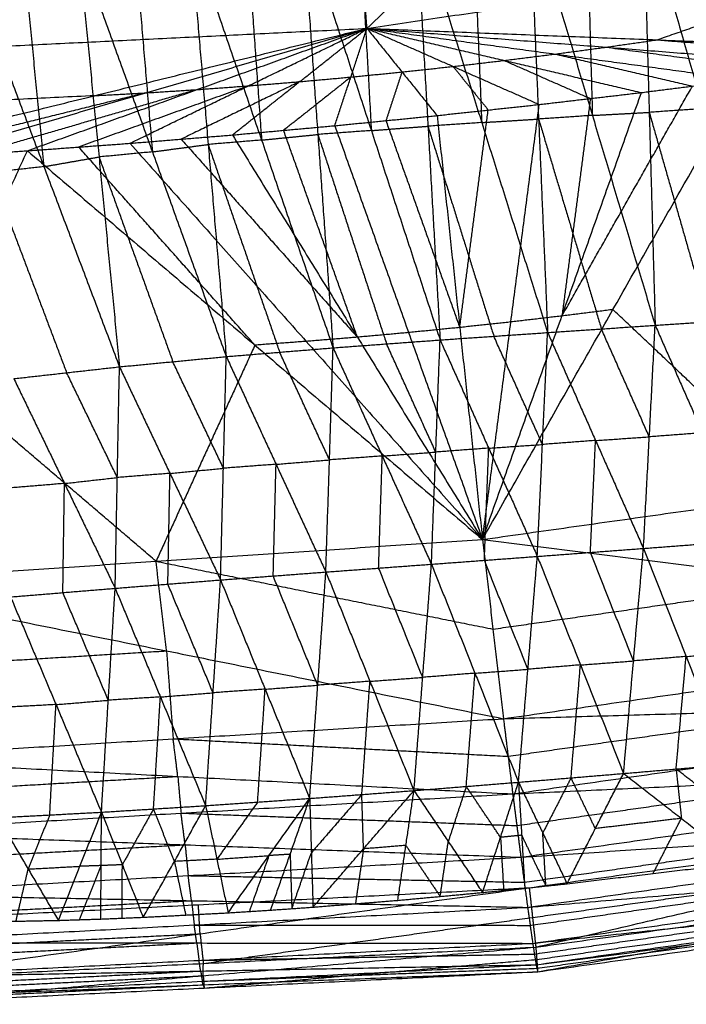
# Model space of a CAD drawing. Header units: millimetres. Extents: x -106 to 110, y -96 to 120.
# Tile 446 of 656: x 8.63 to 14.37, y -95.92 to -87.43. Entities that reach past the tile are written whole.
import ezdxf

# ---------------------------------------------------------------- set-up
doc = ezdxf.new("R2010")
doc.units = ezdxf.units.MM
doc.header["$MEASUREMENT"] = 0
doc.layers.add('Default', color=7, linetype='Continuous', true_color=0x000000)

msp = doc.modelspace()

# ---------------------------------------------------------------- linework, layer by layer
at = {"layer": 'Default'}
for points in [[(11.6155, -87.5087, 12.0172), (15.8206, -83.5419, 10.5669), (20.0257, -79.5752, 9.1165)], [(1.8192, -87.9899, 12.0172), (6.3928, -84.4545, 10.5669), (10.9665, -80.919, 9.1165)], [(10.9665, -80.919, 9.1165), (11.291, -84.2138, 10.5669), (11.6155, -87.5087, 12.0172)], [(11.291, -84.2138, 10.5669), (9.0042, -85.9816, 11.292), (6.7173, -87.7493, 12.0172)], [(11.6155, -87.5087, 12.0172), (16.4665, -86.7891, 12.0172), (21.3175, -86.0695, 12.0172)], [(13.5056, -86.4241, 8.9716), (13.5313, -87.3414, 8.906), (13.557, -88.2587, 8.8405)], [(13.995, -86.3975, 8.987), (14.0464, -88.2322, 8.8559), (14.0978, -90.0668, 8.7248)], [(13.995, -86.3975, 8.987), (14.5096, -88.2009, 8.8696), (15.0242, -90.0043, 8.7522)], [(12.037, -86.5106, 8.9332), (12.1413, -88.3519, 8.8146), (12.2456, -90.1931, 8.696)], [(12.037, -86.5106, 8.9332), (12.6044, -88.32, 8.8193), (13.1718, -90.1294, 8.7054)], [(12.5266, -86.4806, 8.9447), (12.5655, -87.4003, 8.882), (12.6044, -88.32, 8.8193)], [(13.0161, -86.4507, 8.9562), (13.094, -88.29, 8.8308), (13.1718, -90.1294, 8.7054)], [(13.0161, -86.4507, 8.9562), (13.557, -88.2587, 8.8405), (14.0978, -90.0668, 8.7248)], [(11.0622, -86.5848, 8.9222), (11.193, -88.4229, 8.8111), (11.3239, -90.2609, 8.7)], [(11.0622, -86.5848, 8.9222), (11.6539, -88.389, 8.8091), (12.2456, -90.1931, 8.696)], [(11.5496, -86.5477, 8.9277), (11.6017, -87.4683, 8.8684), (11.6539, -88.389, 8.8091)], [(10.0931, -86.6814, 8.9271), (10.2486, -88.509, 8.824), (10.4041, -90.3366, 8.7209)], [(10.0931, -86.6814, 8.9271), (10.7085, -88.4711, 8.8136), (11.3239, -90.2609, 8.7)], [(10.5776, -86.6331, 8.9246), (10.6431, -87.5521, 8.8691), (10.7085, -88.4711, 8.8136)], [(9.6128, -86.745, 8.9398), (9.6906, -87.6588, 8.8882), (9.7684, -88.5727, 8.8366)], [(9.1326, -86.8087, 8.9524), (9.3087, -88.6166, 8.8575), (9.4849, -90.4245, 8.7626)], [(9.1326, -86.8087, 8.9524), (9.7684, -88.5727, 8.8366), (10.4041, -90.3366, 8.7209)], [(14.1133, -87.6074, 12.2207), (15.2899, -87.1983, 12.1189), (16.4665, -86.7891, 12.0172)], [(8.658, -86.8922, 8.9776), (8.7461, -87.7962, 8.9301), (8.8342, -88.7001, 8.8827)], [(8.1835, -86.9757, 9.0028), (8.8342, -88.7001, 8.8827), (9.4849, -90.4245, 8.7626)], [(1.8192, -87.9899, 12.0172), (6.7173, -87.7493, 12.0172), (11.6155, -87.5087, 12.0172)], [(6.9244, -88.6685, 12.4242), (9.27, -88.0886, 12.2207), (11.6155, -87.5087, 12.0172)], [(7.8084, -88.6198, 12.4242), (9.7119, -88.0642, 12.2207), (11.6155, -87.5087, 12.0172)], [(8.6919, -88.5633, 12.4242), (10.1537, -88.036, 12.2207), (11.6155, -87.5087, 12.0172)], [(9.5748, -88.499, 12.4242), (10.5952, -88.0038, 12.2207), (11.6155, -87.5087, 12.0172)], [(10.4572, -88.427, 12.4242), (11.0363, -87.9678, 12.2207), (11.6155, -87.5087, 12.0172)], [(11.3389, -88.3472, 12.4242), (11.4772, -87.9279, 12.2207), (11.6155, -87.5087, 12.0172)], [(11.6155, -87.5087, 12.0172), (11.9177, -87.8842, 12.2207), (12.2198, -88.2597, 12.4242)], [(11.6155, -87.5087, 12.0172), (12.3577, -87.8366, 12.2207), (13.1, -88.1644, 12.4242)], [(11.6155, -87.5087, 12.0172), (12.7974, -87.7851, 12.2207), (13.9792, -88.0615, 12.4242)], [(11.6155, -87.5087, 12.0172), (13.2365, -87.7297, 12.2207), (14.8576, -87.9507, 12.4242)], [(11.6155, -87.5087, 12.0172), (13.6752, -87.6705, 12.2207), (15.7349, -87.8323, 12.4242)], [(11.6155, -87.5087, 12.0172), (14.1133, -87.6074, 12.2207), (16.6112, -87.7062, 12.4242)], [(13.6752, -87.6705, 12.2207), (13.8943, -87.639, 12.2207), (14.1133, -87.6074, 12.2207)], [(14.1133, -87.6074, 12.2207), (15.1432, -87.6884, 12.3225), (16.173, -87.7693, 12.4242)], [(13.2365, -87.7297, 12.2207), (13.4559, -87.7001, 12.2207), (13.6752, -87.6705, 12.2207)], [(13.6752, -87.6705, 12.2207), (14.4857, -87.781, 12.3225), (15.2962, -87.8915, 12.4242)], [(12.3577, -87.8366, 12.2207), (12.5776, -87.8108, 12.2207), (12.7974, -87.7851, 12.2207)], [(12.7974, -87.7851, 12.2207), (13.017, -87.7574, 12.2207), (13.2365, -87.7297, 12.2207)], [(12.7974, -87.7851, 12.2207), (13.1685, -87.949, 12.3225), (13.5396, -88.1129, 12.4242)], [(13.2365, -87.7297, 12.2207), (13.8275, -87.8679, 12.3225), (14.4184, -88.0061, 12.4242)], [(11.4772, -87.9279, 12.2207), (11.6974, -87.9061, 12.2207), (11.9177, -87.8842, 12.2207)], [(11.9177, -87.8842, 12.2207), (11.8485, -88.0938, 12.3225), (11.7793, -88.3035, 12.4242)], [(11.9177, -87.8842, 12.2207), (12.1377, -87.8604, 12.2207), (12.3577, -87.8366, 12.2207)], [(12.3577, -87.8366, 12.2207), (12.5088, -88.0243, 12.3225), (12.6599, -88.2121, 12.4242)], [(11.0363, -87.9678, 12.2207), (10.5262, -88.2154, 12.3225), (10.016, -88.463, 12.4242)], [(10.5952, -88.0038, 12.2207), (10.8158, -87.9858, 12.2207), (11.0363, -87.9678, 12.2207)], [(11.4772, -87.9279, 12.2207), (11.1876, -88.1575, 12.3225), (10.898, -88.3871, 12.4242)], [(11.0363, -87.9678, 12.2207), (11.2568, -87.9479, 12.2207), (11.4772, -87.9279, 12.2207)], [(12.6106, -91.9126, 13.7775), (13.7341, -89.9317, 13.1009), (14.8576, -87.9507, 12.4242)], [(13.9792, -88.0615, 12.4242), (14.4184, -88.0061, 12.4242), (14.8576, -87.9507, 12.4242)], [(13.9792, -88.0615, 12.4242), (14.4184, -88.0061, 12.4242), (14.8576, -87.9507, 12.4242)], [(10.1537, -88.036, 12.2207), (9.2019, -88.3138, 12.3225), (8.2501, -88.5915, 12.4242)], [(10.5952, -88.0038, 12.2207), (9.8642, -88.2675, 12.3225), (9.1333, -88.5311, 12.4242)], [(9.7119, -88.0642, 12.2207), (9.9328, -88.0501, 12.2207), (10.1537, -88.036, 12.2207)], [(10.1537, -88.036, 12.2207), (10.3744, -88.0199, 12.2207), (10.5952, -88.0038, 12.2207)], [(13.2949, -89.987, 13.1009), (13.8567, -88.9966, 12.7626), (14.4184, -88.0061, 12.4242)], [(9.27, -88.0886, 12.2207), (6.8209, -88.2089, 12.2207), (4.3718, -88.3292, 12.2207)], [(9.7119, -88.0642, 12.2207), (8.5392, -88.3542, 12.3225), (7.3664, -88.6442, 12.4242)], [(9.27, -88.0886, 12.2207), (9.491, -88.0764, 12.2207), (9.7119, -88.0642, 12.2207)], [(12.6106, -91.9126, 13.7775), (13.2949, -89.987, 13.1009), (13.9792, -88.0615, 12.4242)], [(13.1, -88.1644, 12.4242), (13.5396, -88.1129, 12.4242), (13.9792, -88.0615, 12.4242)], [(13.1, -88.1644, 12.4242), (13.5396, -88.1129, 12.4242), (13.9792, -88.0615, 12.4242)], [(13.5396, -88.1129, 12.4242), (13.4173, -89.05, 12.7626), (13.2949, -89.987, 13.1009)], [(12.2198, -88.2597, 12.4242), (12.6599, -88.2121, 12.4242), (13.1, -88.1644, 12.4242)], [(12.2198, -88.2597, 12.4242), (12.6599, -88.2121, 12.4242), (13.1, -88.1644, 12.4242)], [(12.4152, -90.0862, 13.1009), (12.5375, -89.1491, 12.7626), (12.6599, -88.2121, 12.4242)], [(12.6106, -91.9126, 13.7775), (12.8553, -90.0385, 13.1009), (13.1, -88.1644, 12.4242)], [(14.5096, -88.2009, 8.8696), (14.278, -88.2165, 8.8627), (14.0464, -88.2322, 8.8559)], [(11.3389, -88.3472, 12.4242), (11.7793, -88.3035, 12.4242), (12.2198, -88.2597, 12.4242)], [(11.3389, -88.3472, 12.4242), (11.7793, -88.3035, 12.4242), (12.2198, -88.2597, 12.4242)], [(11.7793, -88.3035, 12.4242), (12.0973, -89.1948, 12.7626), (12.4152, -90.0862, 13.1009)], [(12.2198, -88.2597, 12.4242), (12.4152, -90.0862, 13.1009), (12.6106, -91.9126, 13.7775)], [(12.6044, -88.32, 8.8193), (12.8492, -88.305, 8.8251), (13.094, -88.29, 8.8308)], [(13.557, -88.2587, 8.8405), (13.3255, -88.2744, 8.8356), (13.094, -88.29, 8.8308)], [(13.094, -88.29, 8.8308), (13.3644, -89.1941, 8.7729), (13.6348, -90.0981, 8.7151)], [(13.557, -88.2587, 8.8405), (13.8017, -88.2454, 8.8482), (14.0464, -88.2322, 8.8559)], [(14.0464, -88.2322, 8.8559), (14.3037, -89.1339, 8.7972), (14.561, -90.0356, 8.7385)], [(10.4572, -88.427, 12.4242), (10.898, -88.3871, 12.4242), (11.3389, -88.3472, 12.4242)], [(10.4572, -88.427, 12.4242), (10.898, -88.3871, 12.4242), (11.3389, -88.3472, 12.4242)], [(11.5339, -90.1698, 13.1009), (11.216, -89.2785, 12.7626), (10.898, -88.3871, 12.4242)], [(11.6539, -88.389, 8.8091), (11.4234, -88.4059, 8.8101), (11.193, -88.4229, 8.8111)], [(11.3389, -88.3472, 12.4242), (11.9747, -90.1299, 13.1009), (12.6106, -91.9126, 13.7775)], [(11.6539, -88.389, 8.8091), (11.8976, -88.3704, 8.8119), (12.1413, -88.3519, 8.8146)], [(12.6044, -88.32, 8.8193), (12.3729, -88.3359, 8.817), (12.1413, -88.3519, 8.8146)], [(12.1413, -88.3519, 8.8146), (12.425, -89.2566, 8.7577), (12.7087, -90.1613, 8.7007)], [(9.5748, -88.499, 12.4242), (10.016, -88.463, 12.4242), (10.4572, -88.427, 12.4242)], [(9.5748, -88.499, 12.4242), (10.016, -88.463, 12.4242), (10.4572, -88.427, 12.4242)], [(10.016, -88.463, 12.4242), (10.7749, -89.3164, 12.7626), (11.5339, -90.1698, 13.1009)], [(10.7085, -88.4711, 8.8136), (10.4785, -88.4901, 8.8188), (10.2486, -88.509, 8.824)], [(10.4572, -88.427, 12.4242), (11.5339, -90.1698, 13.1009), (12.6106, -91.9126, 13.7775)], [(10.7085, -88.4711, 8.8136), (10.9507, -88.447, 8.8123), (11.193, -88.4229, 8.8111)], [(11.193, -88.4229, 8.8111), (11.4889, -89.325, 8.7546), (11.7847, -90.227, 8.698)], [(6.9886, -92.2876, 13.7777), (7.8402, -90.4254, 13.101), (8.6919, -88.5633, 12.4242)], [(7.8084, -88.6198, 12.4242), (8.2501, -88.5915, 12.4242), (8.6919, -88.5633, 12.4242)], [(7.8084, -88.6198, 12.4242), (8.2501, -88.5915, 12.4242), (8.6919, -88.5633, 12.4242)], [(8.6919, -88.5633, 12.4242), (9.1333, -88.5311, 12.4242), (9.5748, -88.499, 12.4242)], [(8.6919, -88.5633, 12.4242), (9.1333, -88.5311, 12.4242), (9.5748, -88.499, 12.4242)], [(8.6919, -88.5633, 12.4242), (10.6512, -90.238, 13.1009), (12.6106, -91.9126, 13.7775)], [(10.6512, -90.238, 13.1009), (9.8923, -89.3846, 12.7626), (9.1333, -88.5311, 12.4242)], [(9.5748, -88.499, 12.4242), (11.0927, -90.2058, 13.1009), (12.6106, -91.9126, 13.7775)], [(9.7684, -88.5727, 8.8366), (10.0085, -88.5408, 8.8303), (10.2486, -88.509, 8.824)], [(10.2486, -88.509, 8.824), (10.5563, -89.4039, 8.7672), (10.864, -90.2988, 8.7105)], [(8.8342, -88.7001, 8.8827), (9.0715, -88.6583, 8.8701), (9.3087, -88.6166, 8.8575)], [(9.7684, -88.5727, 8.8366), (9.5386, -88.5946, 8.8471), (9.3087, -88.6166, 8.8575)], [(9.3087, -88.6166, 8.8575), (9.6266, -89.4986, 8.7996), (9.9445, -90.3805, 8.7418)], [(8.8342, -88.7001, 8.8827), (8.6067, -88.7257, 8.8994), (8.3792, -88.7512, 8.9162)], [(8.3792, -88.7512, 8.9162), (8.7045, -89.6134, 8.8561), (9.0299, -90.4756, 8.7961)], [(13.2949, -89.987, 13.1009), (13.0751, -90.0128, 13.1009), (12.8553, -90.0385, 13.1009)], [(13.7341, -89.9317, 13.1009), (13.5145, -89.9594, 13.1009), (13.2949, -89.987, 13.1009)], [(15.4126, -91.5168, 13.7665), (14.5733, -90.7243, 13.4337), (13.7341, -89.9317, 13.1009)], [(14.0978, -90.0668, 8.7248), (14.561, -90.0356, 8.7385), (15.0242, -90.0043, 8.7522)], [(12.4152, -90.0862, 13.1009), (12.195, -90.108, 13.1009), (11.9747, -90.1299, 13.1009)], [(12.8553, -90.0385, 13.1009), (12.6353, -90.0624, 13.1009), (12.4152, -90.0862, 13.1009)], [(13.1718, -90.1294, 8.7054), (13.6348, -90.0981, 8.7151), (14.0978, -90.0668, 8.7248)], [(13.9968, -91.9894, 9.0815), (14.0473, -91.0281, 8.9031), (14.0978, -90.0668, 8.7248)], [(14.0978, -90.0668, 8.7248), (14.5045, -90.9935, 8.9153), (14.9113, -91.9203, 9.1058)], [(11.5339, -90.1698, 13.1009), (11.3133, -90.1878, 13.1009), (11.0927, -90.2058, 13.1009)], [(11.9747, -90.1299, 13.1009), (11.7543, -90.1499, 13.1009), (11.5339, -90.1698, 13.1009)], [(12.2456, -90.1931, 8.696), (12.7087, -90.1613, 8.7007), (13.1718, -90.1294, 8.7054)], [(13.1273, -91.0937, 8.8857), (12.918, -90.6275, 8.7932), (12.7087, -90.1613, 8.7007)], [(13.0828, -92.058, 9.0659), (13.1273, -91.0937, 8.8857), (13.1718, -90.1294, 8.7054)], [(13.1718, -90.1294, 8.7054), (13.5843, -91.0594, 8.8934), (13.9968, -91.9894, 9.0815)], [(14.0473, -91.0281, 8.9031), (13.841, -90.5631, 8.8091), (13.6348, -90.0981, 8.7151)], [(10.6512, -90.238, 13.1009), (10.2254, -91.169, 13.4392), (9.7996, -92.1001, 13.7776)], [(10.4041, -90.3366, 8.7209), (10.864, -90.2988, 8.7105), (11.3239, -90.2609, 8.7)], [(11.0927, -90.2058, 13.1009), (10.872, -90.2219, 13.1009), (10.6512, -90.238, 13.1009)], [(11.2622, -92.1925, 9.0689), (11.293, -91.2267, 8.8845), (11.3239, -90.2609, 8.7)], [(11.3239, -90.2609, 8.7), (11.7847, -90.227, 8.698), (12.2456, -90.1931, 8.696)], [(11.3239, -90.2609, 8.7), (11.7475, -91.1932, 8.8804), (12.171, -92.1254, 9.0609)], [(12.2083, -91.1593, 8.8784), (11.9965, -90.6932, 8.7882), (11.7847, -90.227, 8.698)], [(12.171, -92.1254, 9.0609), (12.2083, -91.1593, 8.8784), (12.2456, -90.1931, 8.696)], [(12.2456, -90.1931, 8.696), (12.6642, -91.1256, 8.881), (13.0828, -92.058, 9.0659)], [(9.4849, -90.4245, 8.7626), (9.9445, -90.3805, 8.7418), (10.4041, -90.3366, 8.7209)], [(10.3551, -92.261, 9.0931), (10.3796, -91.2988, 8.907), (10.4041, -90.3366, 8.7209)], [(10.4041, -90.3366, 8.7209), (10.8332, -91.2646, 8.8949), (11.2622, -92.1925, 9.0689)], [(11.293, -91.2267, 8.8845), (11.0785, -90.7627, 8.7975), (10.864, -90.2988, 8.7105)], [(9.7996, -92.1001, 13.7776), (8.8199, -91.2628, 13.4393), (7.8402, -90.4254, 13.101)], [(8.5749, -90.5267, 8.8295), (9.0299, -90.4756, 8.7961), (9.4849, -90.4245, 8.7626)], [(9.4476, -92.3328, 9.1369), (9.4662, -91.3786, 8.9498), (9.4849, -90.4245, 8.7626)], [(9.4849, -90.4245, 8.7626), (9.92, -91.3427, 8.9279), (10.3551, -92.261, 9.0931)], [(10.3796, -91.2988, 8.907), (10.1621, -90.8397, 8.8244), (9.9445, -90.3805, 8.7418)], [(9.4662, -91.3786, 8.9498), (9.2481, -90.9271, 8.8729), (9.0299, -90.4756, 8.7961)], [(8.5749, -90.5267, 8.8295), (9.0112, -91.4297, 8.9832), (9.4476, -92.3328, 9.1369)], [(13.5843, -91.0594, 8.8934), (13.8158, -91.0438, 8.8983), (14.0473, -91.0281, 8.9031)], [(14.5045, -90.9935, 8.9153), (14.2759, -91.0108, 8.9092), (14.0473, -91.0281, 8.9031)], [(12.6642, -91.1256, 8.881), (12.8957, -91.1096, 8.8833), (13.1273, -91.0937, 8.8857)], [(13.5843, -91.0594, 8.8934), (13.3558, -91.0765, 8.8896), (13.1273, -91.0937, 8.8857)], [(13.5398, -92.0237, 9.0737), (13.562, -91.5415, 8.9836), (13.5843, -91.0594, 8.8934)], [(11.7475, -91.1932, 8.8804), (11.5202, -91.2099, 8.8825), (11.293, -91.2267, 8.8845)], [(11.7166, -92.1589, 9.0649), (11.732, -91.676, 8.9727), (11.7475, -91.1932, 8.8804)], [(11.7475, -91.1932, 8.8804), (11.9779, -91.1762, 8.8794), (12.2083, -91.1593, 8.8784)], [(12.6642, -91.1256, 8.881), (12.4362, -91.1424, 8.8797), (12.2083, -91.1593, 8.8784)], [(12.6106, -91.9126, 13.7775), (15.4126, -91.5168, 13.7665), (18.2146, -91.121, 13.7555)], [(12.6269, -92.0917, 9.0634), (12.6455, -91.6086, 8.9722), (12.6642, -91.1256, 8.881)], [(10.8332, -91.2646, 8.8949), (10.6064, -91.2817, 8.901), (10.3796, -91.2988, 8.907)], [(10.8087, -92.2267, 9.081), (10.8209, -91.7456, 8.988), (10.8332, -91.2646, 8.8949)], [(10.8332, -91.2646, 8.8949), (11.0631, -91.2456, 8.8897), (11.293, -91.2267, 8.8845)], [(9.92, -91.3427, 8.9279), (9.6931, -91.3607, 8.9388), (9.4662, -91.3786, 8.9498)], [(9.9014, -92.2969, 9.115), (9.9107, -91.8198, 9.0214), (9.92, -91.3427, 8.9279)], [(9.92, -91.3427, 8.9279), (10.1498, -91.3207, 8.9174), (10.3796, -91.2988, 8.907)], [(9.0112, -91.4297, 8.9832), (8.7861, -91.4484, 8.9999), (8.5609, -91.4671, 9.0167)], [(8.9973, -92.3701, 9.1703), (9.0043, -91.8999, 9.0768), (9.0112, -91.4297, 8.9832)], [(9.0112, -91.4297, 8.9832), (9.2387, -91.4042, 8.9665), (9.4662, -91.3786, 8.9498)], [(6.9886, -92.2876, 13.7777), (9.7996, -92.1001, 13.7776), (12.6106, -91.9126, 13.7775)], [(12.6106, -91.9126, 13.7775), (12.701, -92.6847, 13.6967), (12.7913, -93.4567, 13.6158)], [(12.6106, -91.9126, 13.7775), (15.5323, -92.2794, 13.6893), (18.4539, -92.6462, 13.601)], [(13.9968, -91.9894, 9.0815), (14.454, -91.9548, 9.0937), (14.9113, -91.9203, 9.1058)], [(13.0828, -92.058, 9.0659), (13.5398, -92.0237, 9.0737), (13.9968, -91.9894, 9.0815)], [(13.9112, -92.9589, 9.4085), (13.7255, -92.4913, 9.2411), (13.5398, -92.0237, 9.0737)], [(13.8256, -93.9283, 9.7355), (13.9112, -92.9589, 9.4085), (13.9968, -91.9894, 9.0815)], [(13.9968, -91.9894, 9.0815), (14.364, -92.9205, 9.4188), (14.7312, -93.8515, 9.7561)], [(9.7996, -92.1001, 13.7776), (11.2503, -92.3924, 13.7371), (12.701, -92.6847, 13.6967)], [(9.8899, -92.8722, 13.6968), (9.8448, -92.4861, 13.7372), (9.7996, -92.1001, 13.7776)], [(11.2622, -92.1925, 9.0689), (11.7166, -92.1589, 9.0649), (12.171, -92.1254, 9.0609)], [(12.0209, -94.0759, 9.7227), (12.096, -93.1006, 9.3918), (12.171, -92.1254, 9.0609)], [(12.171, -92.1254, 9.0609), (12.6269, -92.0917, 9.0634), (13.0828, -92.058, 9.0659)], [(12.171, -92.1254, 9.0609), (12.546, -93.0646, 9.3924), (12.9209, -94.0038, 9.7239)], [(13.0019, -93.0309, 9.3949), (12.8144, -92.5613, 9.2292), (12.6269, -92.0917, 9.0634)], [(12.9209, -94.0038, 9.7239), (13.0019, -93.0309, 9.3949), (13.0828, -92.058, 9.0659)], [(13.0828, -92.058, 9.0659), (13.4542, -92.9932, 9.4007), (13.8256, -93.9283, 9.7355)], [(10.3551, -92.261, 9.0931), (10.8087, -92.2267, 9.081), (11.2622, -92.1925, 9.0689)], [(11.1228, -94.1434, 9.7336), (11.1925, -93.168, 9.4013), (11.2622, -92.1925, 9.0689)], [(11.2622, -92.1925, 9.0689), (11.6416, -93.1342, 9.3958), (12.0209, -94.0759, 9.7227)], [(12.096, -93.1006, 9.3918), (11.9063, -92.6298, 9.2283), (11.7166, -92.1589, 9.0649)], [(6.9886, -92.2876, 13.7777), (9.8899, -92.8722, 13.6968), (12.7913, -93.4567, 13.6158)], [(9.4476, -92.3328, 9.1369), (9.9014, -92.2969, 9.115), (10.3551, -92.261, 9.0931)], [(10.2909, -93.2333, 9.4259), (10.0961, -92.7651, 9.2704), (9.9014, -92.2969, 9.115)], [(10.2267, -94.2057, 9.7587), (10.2909, -93.2333, 9.4259), (10.3551, -92.261, 9.0931)], [(10.3551, -92.261, 9.0931), (10.739, -93.2022, 9.4134), (11.1228, -94.1434, 9.7336)], [(11.1925, -93.168, 9.4013), (11.0006, -92.6973, 9.2411), (10.8087, -92.2267, 9.081)], [(12.701, -92.6847, 13.6967), (14.1166, -92.482, 13.693), (15.5323, -92.2794, 13.6893)], [(8.547, -92.4074, 9.2038), (8.9973, -92.3701, 9.1703), (9.4476, -92.3328, 9.1369)], [(9.3887, -93.2975, 9.4686), (9.193, -92.8338, 9.3195), (8.9973, -92.3701, 9.1703)], [(9.3298, -94.2622, 9.8004), (9.3887, -93.2975, 9.4686), (9.4476, -92.3328, 9.1369)], [(9.4476, -92.3328, 9.1369), (9.8371, -93.2692, 9.4478), (10.2267, -94.2057, 9.7587)], [(8.547, -92.4074, 9.2038), (8.9384, -93.3348, 9.5021), (9.3298, -94.2622, 9.8004)], [(12.7913, -93.4567, 13.6158), (15.6226, -93.0514, 13.6084), (18.4539, -92.6462, 13.601)], [(7.0458, -93.0454, 13.7128), (8.4679, -92.9588, 13.7048), (9.8899, -92.8722, 13.6968)], [(9.8899, -92.8722, 13.6968), (9.9186, -93.2511, 13.6643), (9.9472, -93.63, 13.6319)], [(14.364, -92.9205, 9.4188), (14.5926, -92.9032, 9.4249), (14.8212, -92.8859, 9.431)], [(13.4542, -92.9932, 9.4007), (13.6827, -92.976, 9.4046), (13.9112, -92.9589, 9.4085)], [(14.364, -92.9205, 9.4188), (14.1376, -92.9397, 9.4136), (13.9112, -92.9589, 9.4085)], [(14.2784, -93.8899, 9.7458), (14.3212, -93.4052, 9.5823), (14.364, -92.9205, 9.4188)], [(12.546, -93.0646, 9.3924), (12.321, -93.0826, 9.3921), (12.096, -93.1006, 9.3918)], [(12.4709, -94.0399, 9.7233), (12.5085, -93.5522, 9.5578), (12.546, -93.0646, 9.3924)], [(12.546, -93.0646, 9.3924), (12.7739, -93.0478, 9.3936), (13.0019, -93.0309, 9.3949)], [(13.4542, -92.9932, 9.4007), (13.228, -93.012, 9.3978), (13.0019, -93.0309, 9.3949)], [(13.3733, -93.9661, 9.7297), (13.4138, -93.4796, 9.5652), (13.4542, -92.9932, 9.4007)], [(11.6416, -93.1342, 9.3958), (11.417, -93.1511, 9.3985), (11.1925, -93.168, 9.4013)], [(11.5718, -94.1097, 9.7281), (11.6067, -93.6219, 9.562), (11.6416, -93.1342, 9.3958)], [(11.6416, -93.1342, 9.3958), (11.8688, -93.1174, 9.3938), (12.096, -93.1006, 9.3918)], [(9.8371, -93.2692, 9.4478), (10.064, -93.2513, 9.4368), (10.2909, -93.2333, 9.4259)], [(10.739, -93.2022, 9.4134), (10.5149, -93.2178, 9.4196), (10.2909, -93.2333, 9.4259)], [(10.6747, -94.1746, 9.7461), (10.7068, -93.6884, 9.5797), (10.739, -93.2022, 9.4134)], [(10.739, -93.2022, 9.4134), (10.9657, -93.1851, 9.4073), (11.1925, -93.168, 9.4013)], [(8.9384, -93.3348, 9.5021), (9.1636, -93.3161, 9.4854), (9.3887, -93.2975, 9.4686)], [(9.8371, -93.2692, 9.4478), (9.6129, -93.2834, 9.4582), (9.3887, -93.2975, 9.4686)], [(9.7782, -94.234, 9.7795), (9.8077, -93.7516, 9.6136), (9.8371, -93.2692, 9.4478)], [(12.7913, -93.4567, 13.6158), (15.6727, -93.3733, 13.4693), (18.5542, -93.2899, 13.3228)], [(12.8712, -94.1044, 13.3299), (15.7127, -93.6971, 13.3263), (18.5542, -93.2899, 13.3228)], [(8.9384, -93.3348, 9.5021), (8.7156, -93.3466, 9.5173), (8.4929, -93.3585, 9.5325)], [(8.8843, -94.2858, 9.8308), (8.9113, -93.8103, 9.6665), (8.9384, -93.3348, 9.5021)], [(12.8313, -93.7806, 13.4729), (14.252, -93.5769, 13.4711), (15.6727, -93.3733, 13.4693)], [(7.1031, -93.8032, 13.6479), (9.9472, -93.63, 13.6319), (12.7913, -93.4567, 13.6158)], [(12.7913, -93.4567, 13.6158), (12.8313, -93.7806, 13.4729), (12.8712, -94.1044, 13.3299)], [(9.9472, -93.63, 13.6319), (11.3892, -93.7053, 13.5524), (12.8313, -93.7806, 13.4729)], [(9.9872, -93.9538, 13.4889), (9.9672, -93.7919, 13.5604), (9.9472, -93.63, 13.6319)], [(7.1031, -93.8032, 13.6479), (9.9872, -93.9538, 13.4889), (12.8712, -94.1044, 13.3299)], [(12.8712, -94.1044, 13.3299), (15.7549, -93.9695, 13.1381), (18.6386, -93.8345, 12.9464)], [(12.9413, -94.65, 12.9439), (15.7899, -94.2423, 12.9451), (18.6386, -93.8345, 12.9464)], [(13.8256, -93.9283, 9.7355), (14.2784, -93.8899, 9.7458), (14.7312, -93.8515, 9.7561)], [(14.2784, -93.8899, 9.7458), (14.3007, -94.1026, 9.8423), (14.323, -94.3153, 9.9387)], [(14.7757, -94.2769, 9.949), (14.5271, -94.0834, 9.8474), (14.2784, -93.8899, 9.7458)], [(7.1311, -94.1196, 13.5163), (8.5591, -94.0367, 13.5026), (9.9872, -93.9538, 13.4889)], [(9.9872, -93.9538, 13.4889), (10.0012, -94.112, 13.4231), (10.0152, -94.2702, 13.3573)], [(12.9063, -94.3772, 13.1369), (14.3306, -94.1734, 13.1375), (15.7549, -93.9695, 13.1381)], [(12.9209, -94.0038, 9.7239), (13.3733, -93.9661, 9.7297), (13.8256, -93.9283, 9.7355)], [(13.3733, -93.9661, 9.7297), (13.2516, -94.2036, 9.8294), (13.1299, -94.4412, 9.9291)], [(13.3389, -94.8786, 10.1343), (13.5823, -94.4034, 9.9349), (13.8256, -93.9283, 9.7355)], [(13.5823, -94.4034, 9.9349), (13.4778, -94.1848, 9.8323), (13.3733, -93.9661, 9.7297)], [(13.8256, -93.9283, 9.7355), (14.323, -94.3153, 9.9387), (14.8203, -94.7022, 10.142)], [(11.1228, -94.1434, 9.7336), (11.5718, -94.1097, 9.7281), (12.0209, -94.0759, 9.7227)], [(11.1514, -95.0802, 10.151), (11.5861, -94.5781, 9.9368), (12.0209, -94.0759, 9.7227)], [(11.8817, -95.0216, 10.1404), (11.9513, -94.5487, 9.9315), (12.0209, -94.0759, 9.7227)], [(12.0209, -94.0759, 9.7227), (12.4709, -94.0399, 9.7233), (12.9209, -94.0038, 9.7239)], [(12.0209, -94.0759, 9.7227), (12.316, -94.515, 9.9289), (12.6111, -94.9541, 10.1352)], [(12.4709, -94.0399, 9.7233), (12.3935, -94.2774, 9.8261), (12.316, -94.515, 9.9289)], [(12.766, -94.479, 9.9295), (12.6185, -94.2594, 9.8264), (12.4709, -94.0399, 9.7233)], [(12.6111, -94.9541, 10.1352), (12.766, -94.479, 9.9295), (12.9209, -94.0038, 9.7239)], [(12.9209, -94.0038, 9.7239), (12.948, -94.4606, 9.9291), (12.975, -94.9173, 10.1343)], [(12.9209, -94.0038, 9.7239), (13.1299, -94.4412, 9.9291), (13.3389, -94.8786, 10.1343)], [(7.1591, -94.436, 13.3847), (10.0152, -94.2702, 13.3573), (12.8712, -94.1044, 13.3299)], [(10.2267, -94.2057, 9.7587), (10.6747, -94.1746, 9.7461), (11.1228, -94.1434, 9.7336)], [(10.4209, -95.1291, 10.168), (10.7718, -94.6363, 9.9508), (11.1228, -94.1434, 9.7336)], [(10.7862, -95.1059, 10.1586), (10.9545, -94.6247, 9.9461), (11.1228, -94.1434, 9.7336)], [(11.1228, -94.1434, 9.7336), (11.1371, -94.6118, 9.9423), (11.1514, -95.0802, 10.151)], [(11.5718, -94.1097, 9.7281), (11.3545, -94.3607, 9.8352), (11.1371, -94.6118, 9.9423)], [(11.5861, -94.5781, 9.9368), (11.579, -94.3439, 9.8325), (11.5718, -94.1097, 9.7281)], [(12.8712, -94.1044, 13.3299), (12.9063, -94.3772, 13.1369), (12.9413, -94.65, 12.9439)], [(13.0132, -94.9128, 10.1349), (15.8425, -94.5215, 10.1588), (18.6718, -94.1301, 10.1827)], [(13.0699, -95.4249, 10.4957), (15.8709, -94.7775, 10.3392), (18.6718, -94.1301, 10.1827)], [(9.3298, -94.2622, 9.8004), (9.7782, -94.234, 9.7795), (10.2267, -94.2057, 9.7587)], [(9.7782, -94.234, 9.7795), (9.644, -94.4744, 9.888), (9.5097, -94.7149, 9.9965)], [(9.6896, -95.1675, 10.1925), (9.9582, -94.6866, 9.9756), (10.2267, -94.2057, 9.7587)], [(9.9582, -94.6866, 9.9756), (9.8682, -94.4603, 9.8776), (9.7782, -94.234, 9.7795)], [(10.2267, -94.2057, 9.7587), (10.3238, -94.6674, 9.9633), (10.4209, -95.1291, 10.168)], [(10.6747, -94.1746, 9.7461), (10.4993, -94.421, 9.8547), (10.3238, -94.6674, 9.9633)], [(8.4387, -94.3095, 9.8613), (8.8843, -94.2858, 9.8308), (9.3298, -94.2622, 9.8004)], [(8.4387, -94.3095, 9.8613), (8.6986, -94.7519, 10.0437), (8.9585, -95.1943, 10.226)], [(8.8843, -94.2858, 9.8308), (8.7914, -94.5189, 9.9372), (8.6986, -94.7519, 10.0437)], [(8.9585, -95.1943, 10.226), (9.1442, -94.7283, 10.0132), (9.3298, -94.2622, 9.8004)], [(9.3243, -95.1825, 10.208), (9.3271, -94.7223, 10.0042), (9.3298, -94.2622, 9.8004)], [(9.3298, -94.2622, 9.8004), (9.5097, -94.7149, 9.9965), (9.6896, -95.1675, 10.1925)], [(10.0152, -94.2702, 13.3573), (11.4607, -94.3237, 13.2471), (12.9063, -94.3772, 13.1369)], [(10.0502, -94.543, 13.1643), (10.0327, -94.4066, 13.2608), (10.0152, -94.2702, 13.3573)], [(12.9413, -94.65, 12.9439), (15.8232, -94.4591, 12.7252), (18.7052, -94.2681, 12.5066)], [(12.9992, -95.082, 12.4938), (15.8522, -94.6751, 12.5002), (18.7052, -94.2681, 12.5066)], [(14.323, -94.3153, 9.9387), (13.9526, -94.3594, 9.9368), (13.5823, -94.4034, 9.9349)], [(14.0796, -94.7904, 10.1381), (14.2013, -94.5528, 10.0384), (14.323, -94.3153, 9.9387)], [(7.1591, -94.436, 13.3847), (10.0502, -94.543, 13.1643), (12.9413, -94.65, 12.9439)], [(12.948, -94.4606, 9.9291), (12.857, -94.4698, 9.9293), (12.766, -94.479, 9.9295)], [(12.766, -94.479, 9.9295), (12.7795, -94.7073, 10.0321), (12.7931, -94.9357, 10.1347)], [(12.948, -94.4606, 9.9291), (13.0525, -94.6793, 10.0317), (13.157, -94.8979, 10.1343)], [(12.9702, -94.866, 12.7188), (14.3967, -94.6626, 12.722), (15.8232, -94.4591, 12.7252)], [(13.157, -94.8979, 10.1343), (13.1434, -94.6696, 10.0317), (13.1299, -94.4412, 9.9291)], [(7.1853, -94.7016, 13.2044), (8.6177, -94.6223, 13.1844), (10.0502, -94.543, 13.1643)], [(10.0502, -94.543, 13.1643), (10.0633, -94.6758, 13.0742), (10.0763, -94.8086, 12.984)], [(11.5861, -94.5781, 9.9368), (11.5514, -94.8145, 10.0412), (11.5166, -95.0509, 10.1457)], [(11.9513, -94.5487, 9.9315), (11.7687, -94.5634, 9.9342), (11.5861, -94.5781, 9.9368)], [(11.9513, -94.5487, 9.9315), (12.0989, -94.7683, 10.0346), (12.2464, -94.9879, 10.1378)], [(12.2464, -94.9879, 10.1378), (12.2812, -94.7514, 10.0333), (12.316, -94.515, 9.9289)], [(12.9992, -95.082, 12.4938), (15.876, -94.8318, 12.2672), (18.7527, -94.5817, 12.0407)], [(13.0433, -95.3921, 12.0176), (15.898, -94.9869, 12.0292), (18.7527, -94.5817, 12.0407)], [(7.2114, -94.9672, 13.0242), (10.0763, -94.8086, 12.984), (12.9413, -94.65, 12.9439)], [(10.3238, -94.6674, 9.9633), (10.141, -94.677, 9.9695), (9.9582, -94.6866, 9.9756)], [(10.3238, -94.6674, 9.9633), (10.5478, -94.6518, 9.9571), (10.7718, -94.6363, 9.9508)], [(10.7718, -94.6363, 9.9508), (10.6877, -94.8769, 10.057), (10.6035, -95.1175, 10.1633)], [(10.9545, -94.6247, 9.9461), (10.8631, -94.6305, 9.9484), (10.7718, -94.6363, 9.9508)], [(10.9545, -94.6247, 9.9461), (10.9616, -94.8589, 10.0504), (10.9688, -95.0931, 10.1548)], [(10.9688, -95.0931, 10.1548), (11.0529, -94.8525, 10.0485), (11.1371, -94.6118, 9.9423)], [(12.9413, -94.65, 12.9439), (12.9702, -94.866, 12.7188), (12.9992, -95.082, 12.4938)], [(13.0699, -95.4249, 10.4957), (15.912, -95.0296, 10.5195), (18.754, -94.6343, 10.5433)], [(13.0861, -95.6371, 11.1301), (15.9201, -95.1357, 10.8367), (18.754, -94.6343, 10.5433)], [(8.5936, -95.2012, 10.2483), (8.6461, -94.9766, 10.146), (8.6986, -94.7519, 10.0437)], [(8.6986, -94.7519, 10.0437), (8.9214, -94.7401, 10.0284), (9.1442, -94.7283, 10.0132)], [(9.1414, -95.1884, 10.217), (9.2342, -94.9554, 10.1106), (9.3271, -94.7223, 10.0042)], [(9.3271, -94.7223, 10.0042), (9.2356, -94.7253, 10.0087), (9.1442, -94.7283, 10.0132)], [(9.5097, -94.7149, 9.9965), (9.4184, -94.7186, 10.0003), (9.3271, -94.7223, 10.0042)], [(9.507, -95.175, 10.2003), (9.5084, -94.9449, 10.0984), (9.5097, -94.7149, 9.9965)], [(9.9582, -94.6866, 9.9756), (10.0067, -94.9175, 10.0779), (10.0553, -95.1483, 10.1803)], [(13.3389, -94.8786, 10.1343), (14.0796, -94.7904, 10.1381), (14.8203, -94.7022, 10.142)], [(10.0763, -94.8086, 12.984), (11.5233, -94.8373, 12.8514), (12.9702, -94.866, 12.7188)], [(10.1053, -95.0246, 12.759), (10.0908, -94.9166, 12.8715), (10.0763, -94.8086, 12.984)], [(13.0213, -95.2371, 12.2557), (14.4486, -95.0345, 12.2615), (15.876, -94.8318, 12.2672)], [(13.0416, -95.1689, 10.3153), (14.4562, -94.9732, 10.3272), (15.8709, -94.7775, 10.3392)], [(13.0433, -95.3921, 12.0176), (15.912, -95.0815, 11.8012), (18.7806, -94.7708, 11.5847)], [(13.0724, -95.5766, 11.5524), (15.9265, -95.1737, 11.5686), (18.7806, -94.7708, 11.5847)], [(13.0724, -95.5766, 11.5524), (15.9308, -95.2065, 11.3611), (18.7891, -94.8364, 11.1697)], [(13.0861, -95.6371, 11.1301), (15.9376, -95.2368, 11.1499), (18.7891, -94.8364, 11.1697)], [(7.3156, -95.2055, 10.3433), (10.1644, -95.0592, 10.2391), (13.0132, -94.9128, 10.1349)], [(7.3444, -95.7061, 10.6959), (10.1788, -95.3094, 10.4154), (13.0132, -94.9128, 10.1349)], [(12.6111, -94.9541, 10.1352), (12.7931, -94.9357, 10.1347), (12.975, -94.9173, 10.1343)], [(12.975, -94.9173, 10.1343), (13.157, -94.8979, 10.1343), (13.3389, -94.8786, 10.1343)], [(13.0132, -94.9128, 10.1349), (13.0416, -95.1689, 10.3153), (13.0699, -95.4249, 10.4957)], [(7.2114, -94.9672, 13.0242), (10.1053, -95.0246, 12.759), (12.9992, -95.082, 12.4938)], [(11.8817, -95.0216, 10.1404), (12.2464, -94.9879, 10.1378), (12.6111, -94.9541, 10.1352)], [(7.2346, -95.1767, 12.8124), (8.6699, -95.1006, 12.7857), (10.1053, -95.0246, 12.759)], [(7.2577, -95.3861, 12.6005), (10.1285, -95.2341, 12.5471), (12.9992, -95.082, 12.4938)], [(10.1053, -95.0246, 12.759), (10.1169, -95.1293, 12.6531), (10.1285, -95.2341, 12.5471)], [(10.1788, -95.3094, 10.4154), (10.1716, -95.1843, 10.3273), (10.1644, -95.0592, 10.2391)], [(10.7862, -95.1059, 10.1586), (10.9688, -95.0931, 10.1548), (11.1514, -95.0802, 10.151)], [(11.1514, -95.0802, 10.151), (11.5166, -95.0509, 10.1457), (11.8817, -95.0216, 10.1404)], [(12.9992, -95.082, 12.4938), (13.0213, -95.2371, 12.2557), (13.0433, -95.3921, 12.0176)], [(13.0579, -95.4844, 11.785), (14.4849, -95.2829, 11.7931), (15.912, -95.0815, 11.8012)], [(8.9585, -95.1943, 10.226), (9.1414, -95.1884, 10.217), (9.3243, -95.1825, 10.208)], [(9.3243, -95.1825, 10.208), (9.507, -95.175, 10.2003), (9.6896, -95.1675, 10.1925)], [(9.6896, -95.1675, 10.1925), (10.0553, -95.1483, 10.1803), (10.4209, -95.1291, 10.168)], [(10.2072, -95.5655, 10.5958), (11.6244, -95.3672, 10.4556), (13.0416, -95.1689, 10.3153)], [(10.4209, -95.1291, 10.168), (10.6035, -95.1175, 10.1633), (10.7862, -95.1059, 10.1586)], [(13.078, -95.531, 10.8129), (14.499, -95.3334, 10.8248), (15.9201, -95.1357, 10.8367)], [(8.2286, -95.208, 10.2705), (8.5936, -95.2012, 10.2483), (8.9585, -95.1943, 10.226)], [(10.1285, -95.2341, 12.5471), (11.5749, -95.2356, 12.4014), (13.0213, -95.2371, 12.2557)], [(10.1505, -95.3891, 12.3091), (10.1395, -95.3116, 12.4281), (10.1285, -95.2341, 12.5471)], [(13.0793, -95.6069, 11.3413), (14.505, -95.4067, 11.3512), (15.9308, -95.2065, 11.3611)], [(7.33, -95.4558, 10.5196), (8.7544, -95.3826, 10.4675), (10.1788, -95.3094, 10.4154)], [(10.1788, -95.3094, 10.4154), (10.193, -95.4375, 10.5056), (10.2072, -95.5655, 10.5958)], [(7.2577, -95.3861, 12.6005), (10.1505, -95.3891, 12.3091), (13.0433, -95.3921, 12.0176)], [(7.2768, -95.5357, 12.3753), (8.7137, -95.4624, 12.3422), (10.1505, -95.3891, 12.3091)], [(7.2959, -95.6853, 12.1501), (10.1696, -95.5387, 12.0839), (13.0433, -95.3921, 12.0176)], [(7.3418, -95.9174, 11.3054), (10.2059, -95.6712, 10.9005), (13.0699, -95.4249, 10.4957)], [(7.3444, -95.7061, 10.6959), (10.2072, -95.5655, 10.5958), (13.0699, -95.4249, 10.4957)], [(10.1505, -95.3891, 12.3091), (10.1601, -95.4639, 12.1965), (10.1696, -95.5387, 12.0839)], [(13.0433, -95.3921, 12.0176), (13.0579, -95.4844, 11.785), (13.0724, -95.5766, 11.5524)], [(13.0699, -95.4249, 10.4957), (13.078, -95.531, 10.8129), (13.0861, -95.6371, 11.1301)], [(10.1696, -95.5387, 12.0839), (11.6137, -95.5116, 11.9345), (13.0579, -95.4844, 11.785)], [(7.2959, -95.6853, 12.1501), (10.1842, -95.631, 11.8513), (13.0724, -95.5766, 11.5524)], [(7.3243, -95.8617, 11.7082), (10.1984, -95.7192, 11.6303), (13.0724, -95.5766, 11.5524)], [(10.1842, -95.631, 11.8513), (10.1769, -95.5849, 11.9676), (10.1696, -95.5387, 12.0839)], [(10.1984, -95.7192, 11.6303), (11.6388, -95.663, 11.4858), (13.0793, -95.6069, 11.3413)], [(10.2059, -95.6712, 10.9005), (10.2065, -95.6183, 10.7482), (10.2072, -95.5655, 10.5958)], [(10.2139, -95.7773, 11.2177), (11.646, -95.6541, 11.0153), (13.078, -95.531, 10.8129)], [(13.0724, -95.5766, 11.5524), (13.0793, -95.6069, 11.3413), (13.0861, -95.6371, 11.1301)], [(7.3101, -95.7735, 11.9291), (8.7471, -95.7023, 11.8902), (10.1842, -95.631, 11.8513)], [(7.3243, -95.8617, 11.7082), (10.2052, -95.7494, 11.4191), (13.0861, -95.6371, 11.1301)], [(7.3418, -95.9174, 11.3054), (10.2139, -95.7773, 11.2177), (13.0861, -95.6371, 11.1301)], [(7.3431, -95.8117, 11.0007), (8.7745, -95.7415, 10.9506), (10.2059, -95.6712, 10.9005)], [(10.1842, -95.631, 11.8513), (10.1913, -95.6751, 11.7408), (10.1984, -95.7192, 11.6303)], [(10.2059, -95.6712, 10.9005), (10.2099, -95.7242, 11.0591), (10.2139, -95.7773, 11.2177)], [(7.3331, -95.8896, 11.5068), (8.7691, -95.8195, 11.463), (10.2052, -95.7494, 11.4191)], [(10.2052, -95.7494, 11.4191), (10.2018, -95.7343, 11.5247), (10.1984, -95.7192, 11.6303)], [(10.2052, -95.7494, 11.4191), (10.2096, -95.7633, 11.3184), (10.2139, -95.7773, 11.2177)]]:
    msp.add_open_spline(points, degree=2, dxfattribs=at)

doc.saveas('drawing.dxf')
